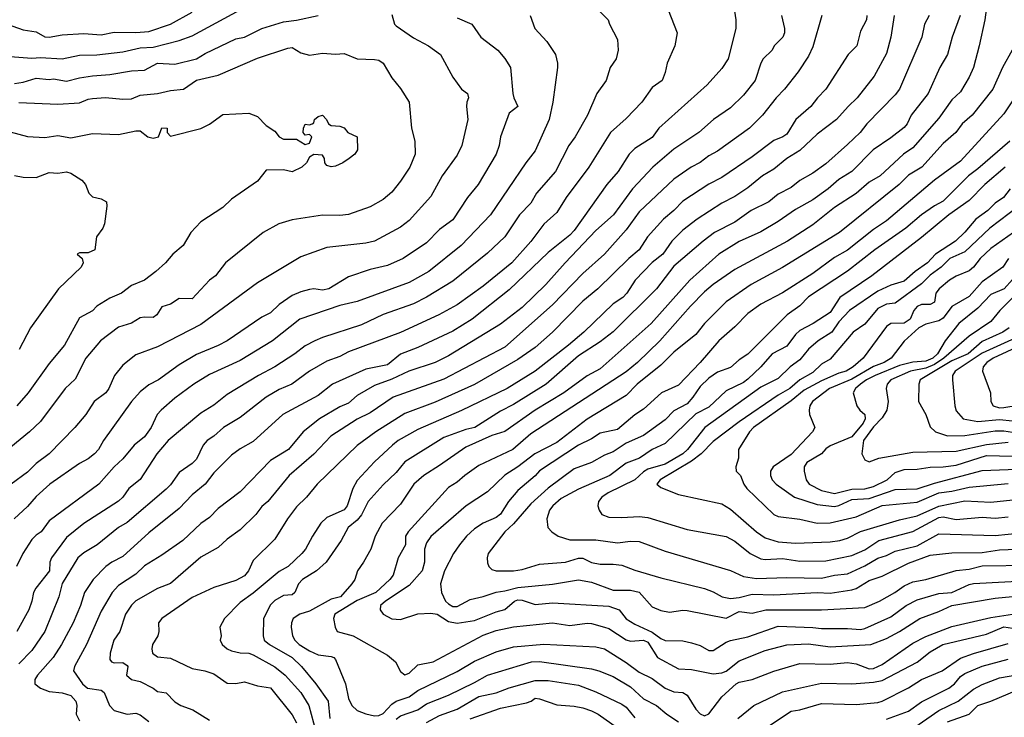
# Model space of a CAD drawing. Header units: metres. Extents: x -46681 to -43747, y -240911 to -237677.
# Tile 896 of 1056: x -44163 to -44050, y -238884 to -238804. Entities that reach past the tile are written whole.
import ezdxf

# ---------------------------------------------------------------- set-up
doc = ezdxf.new("R2010")
doc.units = ezdxf.units.M
doc.layers.add('CONTOUR_INDEX', color=1, linetype='Continuous')
doc.layers.add('CONTOUR_INTER', color=3, linetype='Continuous')

msp = doc.modelspace()

# ---------------------------------------------------------------- linework, layer by layer
at = {"layer": 'CONTOUR_INDEX'}
for points, elevation in [([(-44171.1, -238802.8), (-44169.52, -238805.02), (-44169.01, -238806.02), (-44168.6, -238806.48), (-44168.1, -238806.75), (-44164.6, -238807.76), (-44162.1, -238807.96), (-44161.1, -238807.87), (-44158.6, -238808.03), (-44156.6, -238807.62), (-44154.6, -238807.55), (-44151.6, -238807.23), (-44149.6, -238806.76), (-44148.1, -238806.67), (-44145.1, -238805.93), (-44143.6, -238805.39), (-44138.1, -238802.37)], 120), ([(-44113.1, -238803.31), (-44111.4, -238804.02), (-44110.37, -238805.52), (-44108.39, -238807.02), (-44107.6, -238807.99), (-44106.94, -238809.02), (-44106.68, -238812.02), (-44106.57, -238812.52), (-44106.08, -238813.52), (-44107.1, -238814.29), (-44108.09, -238817.02), (-44108.25, -238818.02), (-44108.6, -238819.02), (-44110.66, -238822.52), (-44111.89, -238824.02), (-44113.6, -238826.59), (-44115.1, -238827.68), (-44116.6, -238829.22), (-44119.3, -238831.02), (-44121.1, -238831.83), (-44123.1, -238832.3), (-44125.6, -238833.16), (-44127.85, -238834.52), (-44128.6, -238834.67), (-44129.6, -238834.54), (-44130.1, -238834.6), (-44131.1, -238834.86), (-44132.1, -238835.29), (-44133.6, -238836.33), (-44134.6, -238837.3), (-44135.6, -238837.81), (-44139.6, -238840.52), (-44140.6, -238841.06), (-44143.1, -238842.09), (-44145.1, -238843.28), (-44147.5, -238845.02), (-44148.6, -238845.57), (-44149.6, -238846.39), (-44150.62, -238847.52), (-44153.84, -238852.02), (-44154.41, -238853.02), (-44154.88, -238853.52), (-44155.6, -238854.11), (-44156.6, -238854.64), (-44160.01, -238857.02), (-44161.6, -238858.44), (-44162.6, -238859.62), (-44164.11, -238861.02)], 120), ([(-44075.73, -238803.02), (-44075.35, -238804.52), (-44075.36, -238805.02), (-44075.57, -238805.52), (-44076.55, -238806.52), (-44076.78, -238807.02), (-44077.83, -238808.02), (-44078.11, -238808.52), (-44078.75, -238810.52), (-44080.1, -238812.23), (-44081.6, -238813.67), (-44083.56, -238815.02), (-44085.25, -238816.52), (-44088.1, -238818.44), (-44090.53, -238820.52), (-44092.88, -238823.02), (-44095.07, -238826.02), (-44097.1, -238827.81), (-44100.65, -238831.52), (-44102.85, -238834.02), (-44105.6, -238836.68), (-44108.1, -238838.61), (-44114.1, -238842.26), (-44115.6, -238843.03), (-44118.67, -238844.02), (-44120.6, -238844.95), (-44122.6, -238845.65), (-44124.6, -238846.8), (-44125.6, -238847.7), (-44126.6, -238848.13), (-44128.96, -238849.52), (-44130.82, -238851.02), (-44132.53, -238853.02), (-44134.6, -238854.29), (-44138.1, -238857.93), (-44140.6, -238859.83), (-44141.6, -238860.87), (-44142.6, -238861.57), (-44144.68, -238863.52), (-44147.1, -238865.23), (-44149.1, -238866.45), (-44150.1, -238867.39), (-44152.1, -238868.7), (-44152.83, -238869.52), (-44154.1, -238871.65), (-44155.77, -238875.52), (-44157.18, -238878.02), (-44157.27, -238878.52), (-44156.25, -238880.02), (-44155.69, -238880.52), (-44154.1, -238880.77), (-44153.77, -238881.02), (-44153.14, -238882.52), (-44152.6, -238883.09), (-44151.1, -238883.54), (-44150.1, -238883.41), (-44149.6, -238883.59), (-44148.6, -238884.37)], 115), ([(-44055.13, -238803.02), (-44056.05, -238805.52), (-44056.57, -238807.52), (-44057.48, -238809.02), (-44058.82, -238812.02), (-44060.77, -238814.52), (-44061.25, -238815.52), (-44061.6, -238815.93), (-44063.1, -238817.12), (-44065.15, -238818.52), (-44067.63, -238821.02), (-44069.1, -238821.92), (-44070.35, -238823.02), (-44072.1, -238824.26), (-44074.1, -238825.38), (-44076.1, -238826.77), (-44078.1, -238827.95), (-44080.6, -238829.09), (-44082.94, -238830.52), (-44086.26, -238833.52), (-44090.72, -238838.52), (-44096.6, -238843.75), (-44098.1, -238844.57), (-44100.8, -238846.52), (-44104.1, -238848.51), (-44107.6, -238850.96), (-44109.1, -238851.41), (-44112.1, -238852.77), (-44115.1, -238854.9), (-44116.91, -238856.02), (-44118.06, -238857.02), (-44119.6, -238859.35), (-44121.71, -238861.52), (-44122.53, -238863.02), (-44123.04, -238864.52), (-44123.87, -238866.02), (-44124.58, -238867.02), (-44124.88, -238868.02), (-44125.21, -238868.52), (-44126.51, -238870.02), (-44127.6, -238870.3), (-44130.1, -238871.65), (-44131.21, -238872.02), (-44131.97, -238872.52), (-44132.18, -238873.02), (-44132.22, -238873.52), (-44132.05, -238874.52), (-44131.79, -238875.02), (-44131.27, -238875.52), (-44130.1, -238876.23), (-44129.1, -238876.68), (-44127.6, -238876.87), (-44127.29, -238877.02), (-44127.1, -238877.22), (-44125.96, -238880.02), (-44125.6, -238881.71), (-44125.2, -238882.52), (-44124.6, -238883.11), (-44123.6, -238883.51), (-44122.6, -238883.72), (-44122.1, -238883.7), (-44121.6, -238883.45), (-44120.6, -238882.37), (-44120.1, -238882.03), (-44118.6, -238881.52), (-44117.6, -238880.79), (-44113.1, -238878.63), (-44111.1, -238877.41), (-44108.6, -238876.36), (-44106.6, -238875.78), (-44103.1, -238875.48), (-44097.1, -238875.78), (-44096.1, -238876.02), (-44093.6, -238877.56), (-44092.1, -238878.71), (-44090.6, -238879.43), (-44089.1, -238880.54), (-44088.1, -238880.95), (-44087.1, -238881.03), (-44086.6, -238881.35), (-44085.6, -238882.95), (-44085.1, -238883.51), (-44084.6, -238883.74), (-44084.1, -238883.51), (-44082.6, -238881.53), (-44080.93, -238880.02), (-44080.6, -238879.84), (-44079.1, -238879.55), (-44076.6, -238878.58), (-44073.6, -238877.69), (-44070.1, -238877.76), (-44068.1, -238877.56), (-44067.1, -238877.74), (-44065.6, -238878.29), (-44065.1, -238878.28), (-44064.1, -238877.81), (-44060.6, -238875.34), (-44059.1, -238874.58), (-44056.1, -238873.42), (-44051.6, -238872.41), (-44048.6, -238871.95)], 110), ([(-44049.95, -238820.52), (-44052.3, -238822.52), (-44054.1, -238824.35), (-44056.42, -238826.02), (-44059.6, -238828.63), (-44065.29, -238833.02), (-44069, -238835.52), (-44070.1, -238837.27), (-44072.05, -238838.52), (-44073.6, -238839.32), (-44074.1, -238839.79), (-44075.1, -238841.12), (-44076.78, -238842.02), (-44078.08, -238843.52), (-44079.6, -238844.94), (-44080.1, -238845.32), (-44082.1, -238846.29), (-44084.1, -238848.16), (-44085.6, -238848.94), (-44089.1, -238852.36), (-44090.6, -238853.04), (-44092.07, -238854.02), (-44093.6, -238854.63), (-44095.49, -238856.02), (-44099.1, -238857.59), (-44101.1, -238858.67), (-44102.07, -238859.52), (-44102.46, -238860.02), (-44102.74, -238861.02), (-44102.63, -238862.02), (-44102.18, -238862.52), (-44101.45, -238863.02), (-44100.1, -238863.44), (-44097.1, -238863.44), (-44094.6, -238863.78), (-44093.1, -238863.58), (-44092.1, -238863.63), (-44089.1, -238864.75), (-44081.6, -238866.96), (-44080.1, -238867.68), (-44078.6, -238867.91), (-44075.1, -238867.79), (-44071.1, -238867.85), (-44069.6, -238867.51), (-44068.1, -238867.36), (-44066.1, -238866.45), (-44064.6, -238865.55), (-44063.6, -238865.26), (-44062.6, -238864.77), (-44060.1, -238864.14), (-44057.6, -238862.74), (-44051.1, -238862.96), (-44048.1, -238862.63)], 105), ([(-44049.1, -238833.47), (-44050.06, -238834.52), (-44051.6, -238835.17), (-44053.1, -238836.75), (-44055.3, -238838.52), (-44056.87, -238840.52), (-44057.75, -238842.02), (-44058.28, -238842.52), (-44059.1, -238842.85), (-44060.6, -238842.99), (-44062.1, -238843.35), (-44064.91, -238844.52), (-44065.93, -238845.02), (-44066.63, -238845.52), (-44067.18, -238846.02), (-44067.44, -238846.52), (-44067.02, -238848.02), (-44066.68, -238848.52), (-44066.12, -238849.02), (-44066.06, -238849.52), (-44066.31, -238850.02), (-44067.6, -238851.58), (-44070.1, -238852.62), (-44070.6, -238852.95), (-44071.1, -238853.52), (-44072.81, -238854.52), (-44073.09, -238855.02), (-44073.12, -238855.52), (-44072.86, -238856.52), (-44072.51, -238857.02), (-44071.1, -238857.76), (-44069.6, -238858.09), (-44067.6, -238857.59), (-44066.1, -238857.57), (-44065.1, -238857.3), (-44063.55, -238856.52), (-44062.6, -238855.69), (-44061.6, -238855.36), (-44060.1, -238855.32), (-44058.6, -238855.07), (-44057.1, -238855.05), (-44055.6, -238854.85), (-44052.1, -238853.74), (-44049.1, -238853.8)], 100), ([(-44056.6, -238884.4), (-44054.11, -238883.52), (-44053.1, -238882.52), (-44051.6, -238882.05), (-44048.6, -238880.77)], 115)]:
    msp.add_lwpolyline(points, dxfattribs=dict(at, elevation=elevation))
at = {"layer": 'CONTOUR_INTER'}
for points, elevation in [([(-44089.1, -238801.5), (-44087.73, -238805.02), (-44088.02, -238806.52), (-44088.9, -238808.52), (-44089.1, -238809.59), (-44089.48, -238810.52), (-44090.6, -238811.33), (-44091.8, -238813.02), (-44093.6, -238814.9), (-44095.42, -238816.52), (-44097.91, -238820.52), (-44100.54, -238824.02), (-44101.6, -238825.75), (-44103.1, -238827.08), (-44104.6, -238829.06), (-44106.78, -238831.52), (-44110.1, -238834.22), (-44113.1, -238836.36), (-44115.18, -238837.52), (-44119.6, -238839.56), (-44125.6, -238841.8), (-44126.6, -238842.32), (-44128.1, -238842.86), (-44130.1, -238844.02), (-44132.14, -238845.52), (-44133.6, -238846.13), (-44135.09, -238847.02), (-44138.1, -238849.36), (-44140, -238850.52), (-44141.1, -238851.5), (-44141.89, -238852.02), (-44142.33, -238852.52), (-44143.1, -238854.15), (-44143.6, -238854.66), (-44145.1, -238855.7), (-44146.1, -238857.12), (-44146.6, -238857.59), (-44151.1, -238861.43), (-44152.1, -238862.04), (-44154.57, -238864.02), (-44156.1, -238864.94), (-44156.79, -238865.52), (-44158.6, -238868.49), (-44158.98, -238870.02), (-44160.6, -238874.02), (-44162.1, -238876.18), (-44163.6, -238877.75)], 117), ([(-44052.02, -238801.52), (-44052.3, -238803.52), (-44052.95, -238806.52), (-44053.59, -238809.02), (-44054.1, -238810.13), (-44055.1, -238811.83), (-44056.1, -238812.75), (-44057.6, -238814.87), (-44060.6, -238818.27), (-44061.67, -238819.02), (-44064.34, -238821.52), (-44065.6, -238822.25), (-44067.1, -238823.55), (-44069.6, -238825.17), (-44072.1, -238827.15), (-44075.04, -238829.02), (-44081.1, -238832.31), (-44083.6, -238834.03), (-44084.6, -238834.88), (-44086.18, -238836.52), (-44089.72, -238840.52), (-44092.29, -238843.02), (-44093.6, -238844.09), (-44104.6, -238851.24), (-44106.68, -238853.02), (-44110.6, -238854.88), (-44112.21, -238856.02), (-44113.1, -238856.81), (-44114.1, -238857.43), (-44118.72, -238862.52), (-44119.03, -238863.02), (-44119.02, -238864.02), (-44119.88, -238865.52), (-44120.46, -238867.52), (-44120.83, -238868.02), (-44122.47, -238869.52), (-44124.6, -238870.42), (-44127.16, -238872.02), (-44127.32, -238872.52), (-44127.15, -238873.52), (-44126.92, -238874.02), (-44125.07, -238874.52), (-44121.1, -238876.74), (-44120.2, -238877.52), (-44119.6, -238878.63), (-44119.1, -238878.98), (-44118.6, -238878.8), (-44117.6, -238877.83), (-44115.84, -238877.52), (-44110.1, -238874.42), (-44108.6, -238873.91), (-44106.6, -238873.47), (-44102.1, -238873), (-44100.1, -238873.32), (-44098.1, -238873.04), (-44097.6, -238873.08), (-44096.1, -238873.5), (-44095.6, -238873.68), (-44093.6, -238874.97), (-44093.1, -238875.12), (-44091.6, -238875), (-44091.1, -238875.25), (-44090.01, -238877.02), (-44087.6, -238878.32), (-44086.1, -238878.4), (-44083.6, -238878.87), (-44082.6, -238878.77), (-44082.1, -238878.57), (-44080.6, -238877.38), (-44077.6, -238876.19), (-44075.1, -238875.55), (-44072.6, -238875.42), (-44070.1, -238875.79), (-44065.41, -238875.52), (-44063.6, -238874.8), (-44062.1, -238874.02), (-44059.77, -238872.52), (-44057.6, -238871.72), (-44056.1, -238871.01), (-44051.1, -238870.17), (-44049.1, -238869.97)], 109), ([(-44167.6, -238802.44), (-44166.1, -238803.6), (-44165.6, -238803.82), (-44163.1, -238804.7), (-44161.6, -238804.91), (-44160.6, -238805.49), (-44160.1, -238805.53), (-44158.6, -238805.27), (-44156.1, -238805.11), (-44154.1, -238805.25), (-44152.6, -238804.96), (-44150.1, -238805.01), (-44148.6, -238804.87), (-44146.1, -238804.05), (-44143.6, -238802.66)], 119), ([(-44097.18, -238802.02), (-44095.69, -238803.52), (-44095.55, -238804.02), (-44094.6, -238805.81), (-44094.53, -238807.02), (-44094.77, -238808.02), (-44095.46, -238809.02), (-44095.92, -238810.52), (-44096.99, -238812.02), (-44098.06, -238814.52), (-44099.48, -238817.02), (-44100.2, -238818.02), (-44101.77, -238821.02), (-44103.93, -238823.52), (-44104.6, -238824.65), (-44105.89, -238826.02), (-44107.6, -238828.54), (-44109.6, -238830.4), (-44113.6, -238833.64), (-44116.6, -238835.5), (-44118.1, -238836.25), (-44121.6, -238837.47), (-44124.1, -238838.69), (-44128.6, -238840.13), (-44129.5, -238840.52), (-44130.6, -238841.11), (-44131.77, -238842.02), (-44134.09, -238843.52), (-44135.99, -238844.52), (-44139.6, -238846.7), (-44141.1, -238847.93), (-44142.6, -238848.86), (-44146.38, -238852.02), (-44147.7, -238853.52), (-44149.6, -238856.51), (-44150.91, -238857.52), (-44151.6, -238858.52), (-44152.1, -238858.99), (-44156.1, -238861.57), (-44158.1, -238863.16), (-44159.81, -238865.52), (-44160.03, -238866.02), (-44160.06, -238867.02), (-44161.64, -238869.02), (-44161.9, -238869.52), (-44162.07, -238870.52), (-44162.43, -238871.52), (-44163.81, -238874.02)], 118), ([(-44081.22, -238802.02), (-44080.98, -238803.52), (-44080.98, -238804.52), (-44081.86, -238808.02), (-44082.6, -238809.16), (-44084.27, -238811.02), (-44089.84, -238816.02), (-44090.6, -238817.08), (-44092.6, -238818.35), (-44093.25, -238819.02), (-44094.55, -238821.02), (-44095.84, -238822.52), (-44099.6, -238827.81), (-44100.1, -238828.35), (-44102.6, -238830.34), (-44107.1, -238834.66), (-44111.36, -238838.02), (-44113.6, -238839.41), (-44117.6, -238841.29), (-44119.6, -238842.06), (-44121.1, -238843.28), (-44123.6, -238843.77), (-44127.43, -238845.52), (-44129.1, -238846.8), (-44133.16, -238849.02), (-44136.6, -238852.12), (-44138.1, -238852.95), (-44139.1, -238853.7), (-44141.1, -238855.73), (-44142.1, -238857.04), (-44143.6, -238858.25), (-44145.1, -238859.85), (-44148.6, -238862.62), (-44151.6, -238865.37), (-44152.88, -238866.02), (-44153.55, -238866.52), (-44155.01, -238868.02), (-44156.03, -238869.52), (-44156.48, -238871.02), (-44157.33, -238873.02), (-44158.65, -238875.52), (-44159.62, -238877.02), (-44161.42, -238879.02), (-44161.74, -238879.52), (-44161.76, -238880.02), (-44161.1, -238880.52), (-44160.1, -238880.93), (-44158.6, -238881.08), (-44157.6, -238881.38), (-44157.02, -238882.02), (-44156.92, -238882.52), (-44156.96, -238883.52), (-44156.6, -238884.28)], 116), ([(-44120.6, -238802.94), (-44120.31, -238804.02), (-44120.1, -238804.24), (-44118.1, -238805.62), (-44116.4, -238806.52), (-44115, -238807.52), (-44113.6, -238810.15), (-44112.59, -238811.52), (-44111.91, -238812.02), (-44111.76, -238812.52), (-44111.97, -238813.02), (-44112, -238813.52), (-44111.84, -238815.02), (-44112.54, -238818.02), (-44113.1, -238819.12), (-44114.81, -238821.52), (-44116.1, -238823.88), (-44118.6, -238826.67), (-44119.6, -238827.44), (-44122.6, -238829.03), (-44123.6, -238829.26), (-44128.1, -238829.76), (-44131.1, -238830.84), (-44136.1, -238833.84), (-44142.6, -238838.62), (-44147.6, -238841.21), (-44150.1, -238842.13), (-44151.6, -238843.32), (-44152.57, -238844.52), (-44153.2, -238846.02), (-44153.55, -238846.52), (-44154.92, -238847.52), (-44155.85, -238849.02), (-44157.15, -238850.52), (-44160.09, -238853.52), (-44161.6, -238854.66), (-44162.6, -238855.66), (-44164.47, -238857.02)], 121), ([(-44164.1, -238810.87), (-44163.1, -238810.72), (-44161.6, -238810.24), (-44160.1, -238810.42), (-44159.6, -238810.34), (-44158.1, -238810.59), (-44156.6, -238810.2), (-44155.1, -238809.98), (-44153.1, -238809.83), (-44150.6, -238809.42), (-44149.1, -238809.35), (-44147.6, -238808.52), (-44145.6, -238808.63), (-44143.1, -238808.04), (-44142.1, -238807.41), (-44138.6, -238805.71), (-44137.6, -238805.52), (-44135.6, -238804.53), (-44133.1, -238803.77), (-44131.6, -238803.57), (-44129.1, -238803.02)], 121), ([(-44104.68, -238803.02), (-44104.13, -238804.52), (-44102.77, -238806.02), (-44101.77, -238807.52), (-44101.53, -238808.52), (-44101.54, -238809.02), (-44102.07, -238813.02), (-44102.49, -238815.02), (-44104.1, -238818.62), (-44105.18, -238820.02), (-44109.23, -238826.02), (-44112.62, -238829.52), (-44116.33, -238832.52), (-44118.6, -238833.8), (-44124.6, -238835.97), (-44126.6, -238836.44), (-44131.22, -238838.02), (-44134.36, -238840.52), (-44138.1, -238842.79), (-44141.6, -238844.41), (-44143.41, -238845.52), (-44145.6, -238847.13), (-44147.2, -238848.52), (-44147.66, -238849.02), (-44148.34, -238850.52), (-44149.1, -238851.58), (-44150.28, -238852.52), (-44151.6, -238854.1), (-44152.6, -238855.03), (-44154.35, -238857.02), (-44160.1, -238861.27), (-44161.02, -238862.52), (-44161.6, -238862.89), (-44162.1, -238863.41), (-44163.11, -238865.02), (-44163.85, -238866.52)], 119), ([(-44071.06, -238803.02), (-44072.1, -238806.66), (-44072.6, -238807.73), (-44073.78, -238809.52), (-44075.35, -238811.52), (-44076.31, -238812.52), (-44077.91, -238814.52), (-44079.4, -238816.02), (-44083.1, -238818.65), (-44084.1, -238819.19), (-44085.1, -238819.99), (-44086.14, -238820.52), (-44088.1, -238821.9), (-44092.1, -238825.66), (-44093.6, -238827.73), (-44096.1, -238830.52), (-44098.6, -238832.75), (-44102.1, -238836.38), (-44107.6, -238841.26), (-44114.6, -238844.93), (-44120.46, -238847.02), (-44123.1, -238848.8), (-44124.6, -238849.53), (-44127.63, -238851.52), (-44129.6, -238853.57), (-44132.45, -238856.02), (-44134.89, -238859.02), (-44135.6, -238859.61), (-44136.27, -238860.52), (-44138.1, -238862.31), (-44139.6, -238863.37), (-44140.6, -238864.33), (-44142.6, -238865.43), (-44146.1, -238868.49), (-44147.6, -238869.04), (-44150.1, -238870.49), (-44150.6, -238870.97), (-44151.3, -238872.02), (-44151.93, -238874.02), (-44152.63, -238875.02), (-44153.06, -238876.52), (-44153.1, -238877.24), (-44152.9, -238877.52), (-44152.6, -238877.63), (-44151.6, -238877.56), (-44151.1, -238877.91), (-44151.01, -238878.02), (-44151.18, -238879.02), (-44150.62, -238879.52), (-44149.6, -238879.76), (-44148.1, -238880.52), (-44147.6, -238880.9), (-44146.6, -238881.07), (-44145.6, -238882.12), (-44144.91, -238882.52), (-44143.54, -238883.02), (-44141.6, -238884.24)], 114), ([(-44065.89, -238803.02), (-44065.93, -238803.52), (-44066.6, -238804.84), (-44067.05, -238806.52), (-44068.03, -238807.52), (-44070.6, -238811.52), (-44071.57, -238812.52), (-44072.32, -238813.52), (-44074.05, -238815.02), (-44075.1, -238816.69), (-44075.56, -238817.02), (-44076.6, -238817.44), (-44079.1, -238819.33), (-44082.6, -238821.71), (-44084.1, -238822.47), (-44087.1, -238824.43), (-44088.11, -238825.52), (-44089.31, -238826.52), (-44091.15, -238828.52), (-44092.11, -238830.02), (-44093.32, -238831.02), (-44096.87, -238834.52), (-44098.6, -238835.93), (-44102.11, -238839.52), (-44104.1, -238841.27), (-44106.1, -238842.67), (-44111.1, -238845.55), (-44115.6, -238847.57), (-44119.1, -238848.88), (-44122.45, -238851.02), (-44124.6, -238852.58), (-44129.22, -238857.02), (-44130.44, -238858.52), (-44131.6, -238859.66), (-44132.63, -238861.02), (-44134.1, -238863.36), (-44136.6, -238865.81), (-44137.14, -238867.02), (-44137.6, -238867.59), (-44138.6, -238868.14), (-44141.1, -238868.95), (-44143.6, -238870.08), (-44147.1, -238872.52), (-44147.51, -238873.02), (-44147.45, -238874.02), (-44147.56, -238874.52), (-44148.17, -238875.52), (-44148.27, -238876.02), (-44148.17, -238876.52), (-44147.6, -238876.92), (-44146.1, -238877.06), (-44143.6, -238878.26), (-44142.15, -238878.52), (-44141.1, -238878.9), (-44139.6, -238879.95), (-44138.6, -238879.98), (-44137.6, -238879.79), (-44136.1, -238880.27), (-44134.6, -238880.48), (-44132.1, -238883.6), (-44131.6, -238884.52)], 113), ([(-44062.74, -238803.02), (-44063.1, -238805.52), (-44063.6, -238807.4), (-44065.04, -238810.02), (-44066.98, -238812.52), (-44068.05, -238813.52), (-44069.36, -238815.02), (-44071.6, -238816.7), (-44073.6, -238818.6), (-44075.11, -238819.52), (-44076.6, -238820.74), (-44077.92, -238821.52), (-44079.6, -238822.9), (-44081.1, -238823.88), (-44082.6, -238824.65), (-44085.44, -238826.52), (-44087.1, -238827.78), (-44088.35, -238829.02), (-44089.4, -238830.52), (-44090.6, -238831.49), (-44092.59, -238833.52), (-44093.53, -238835.02), (-44094.01, -238835.52), (-44095.1, -238836.26), (-44098.5, -238839.52), (-44100.26, -238841.02), (-44104.1, -238844.02), (-44107.32, -238846.02), (-44112.6, -238848.54), (-44117.6, -238850.73), (-44119.88, -238852.02), (-44120.53, -238852.52), (-44122.6, -238854.47), (-44124.6, -238856.61), (-44125.1, -238857.55), (-44125.74, -238859.52), (-44126.1, -238859.97), (-44128.1, -238860.88), (-44128.8, -238861.52), (-44129.76, -238863.02), (-44130.54, -238864.52), (-44130.96, -238865.02), (-44132.56, -238866.52), (-44133.6, -238867.08), (-44136.6, -238869.6), (-44138.1, -238870.67), (-44139.89, -238872.52), (-44140.41, -238873.52), (-44140.28, -238874.52), (-44140.37, -238875.02), (-44140.17, -238875.52), (-44139.6, -238876), (-44139.1, -238876.22), (-44138.1, -238876.48), (-44137.1, -238876.52), (-44136.6, -238876.71), (-44134.1, -238878.09), (-44132.89, -238879.02), (-44131.11, -238881.02), (-44130.16, -238882.52), (-44129.35, -238885.52)], 112), ([(-44058.71, -238803.02), (-44059.24, -238804.02), (-44059.56, -238805.52), (-44062.13, -238811.52), (-44062.6, -238812.17), (-44065.89, -238815.52), (-44066.64, -238816.52), (-44068.1, -238817.91), (-44070.6, -238820.12), (-44072.1, -238821.21), (-44073.6, -238822.06), (-44074.6, -238822.85), (-44076.1, -238823.62), (-44077.19, -238824.52), (-44079.19, -238825.52), (-44081.1, -238826.86), (-44083.45, -238828.02), (-44084.73, -238829.02), (-44088.1, -238831.92), (-44090.11, -238834.52), (-44095.1, -238839.48), (-44096.6, -238840.62), (-44099.1, -238842.23), (-44102.83, -238845.52), (-44106.6, -238847.87), (-44108.1, -238848.61), (-44111.04, -238850.52), (-44112.1, -238850.74), (-44114.6, -238851.67), (-44119.1, -238854.44), (-44120.1, -238855.7), (-44121.6, -238857.09), (-44123.33, -238859.02), (-44124.1, -238860.55), (-44124.6, -238861.19), (-44125.64, -238862.02), (-44126.45, -238863.52), (-44128.18, -238866.02), (-44129.29, -238867.02), (-44130.92, -238868.02), (-44131.38, -238868.52), (-44131.8, -238869.52), (-44132.1, -238869.79), (-44133.1, -238869.87), (-44134.1, -238870.44), (-44134.6, -238870.92), (-44135.4, -238872.52), (-44135.43, -238874.52), (-44135.33, -238875.02), (-44134.71, -238875.52), (-44132.08, -238877.02), (-44131.02, -238878.02), (-44129.35, -238880.02), (-44127.93, -238882.02), (-44127.74, -238884.02)], 111), ([(-44163.6, -238813.07), (-44159.1, -238813.25), (-44156.6, -238813.08), (-44155.6, -238812.66), (-44155.1, -238812.59), (-44153.6, -238812.48), (-44151.6, -238812.68), (-44150.6, -238812.63), (-44149.6, -238812.2), (-44147.6, -238812.02), (-44146.1, -238811.66), (-44144.6, -238811.53), (-44143.1, -238810.5), (-44140.6, -238809.92), (-44136.1, -238807.94), (-44132.6, -238806.79), (-44132.1, -238806.74), (-44131.1, -238807.33), (-44130.1, -238807.6), (-44128.6, -238807.39), (-44127.1, -238807.5), (-44126.1, -238807.41), (-44124.6, -238808.04), (-44122.6, -238808.1), (-44122.1, -238808.18), (-44121.59, -238808.52), (-44120.6, -238810.22), (-44119.6, -238811.43), (-44118.61, -238813.02), (-44118.35, -238816.02), (-44117.96, -238817.52), (-44117.94, -238819.02), (-44118.55, -238820.52), (-44119.6, -238822.11), (-44120.6, -238823.38), (-44121.6, -238824.24), (-44123.1, -238825.08), (-44125.6, -238825.95), (-44126.6, -238826.08), (-44128.6, -238826.04), (-44132.1, -238826.57), (-44133.61, -238827.02), (-44135.42, -238828.02), (-44139.78, -238831.52), (-44140.93, -238833.02), (-44141.62, -238833.52), (-44143.6, -238835.67), (-44145.1, -238835.64), (-44146.1, -238836.28), (-44147.1, -238836.59), (-44147.67, -238837.52), (-44148.1, -238837.84), (-44149.1, -238837.78), (-44149.6, -238837.88), (-44150.6, -238838.48), (-44152.1, -238838.96), (-44154.18, -238840.52), (-44155.87, -238842.52), (-44157.1, -238844.92), (-44158.25, -238846.02), (-44161.1, -238849.82), (-44162.35, -238851.02), (-44165.6, -238853.67)], 122), ([(-44049.15, -238807.02), (-44050.24, -238809.02), (-44051.35, -238811.52), (-44053.75, -238814.52), (-44054.89, -238815.52), (-44055.63, -238816.52), (-44057.1, -238817.79), (-44059.56, -238820.52), (-44061.1, -238821.45), (-44062.14, -238822.52), (-44069.04, -238828.02), (-44075.6, -238832.08), (-44079.19, -238834.02), (-44082.1, -238836.03), (-44084.57, -238838.52), (-44085.6, -238839.79), (-44088.1, -238841.84), (-44089.6, -238843.34), (-44092.33, -238845.52), (-44093.6, -238846.8), (-44098.1, -238849.54), (-44101.6, -238852.25), (-44104.15, -238853.52), (-44106.1, -238855.03), (-44107.6, -238856.01), (-44109.6, -238857.93), (-44112.03, -238859.52), (-44116.1, -238863.06), (-44116.6, -238863.79), (-44116.83, -238864.52), (-44116.84, -238866.02), (-44117.12, -238867.02), (-44118.6, -238868.7), (-44121.34, -238870.52), (-44121.91, -238871.02), (-44121.96, -238871.52), (-44121.59, -238872.02), (-44120.6, -238872.56), (-44119.6, -238872.63), (-44117.6, -238871.98), (-44116.1, -238871.88), (-44115.38, -238872.02), (-44114.1, -238872.87), (-44113.1, -238873.06), (-44111.1, -238872.73), (-44108.6, -238871.74), (-44107.6, -238871.46), (-44106.46, -238870.52), (-44106.1, -238870.37), (-44105.6, -238870.38), (-44104.1, -238870.91), (-44102.1, -238870.7), (-44095.6, -238871.09), (-44094.4, -238871.52), (-44093.6, -238872.53), (-44092.6, -238873.15), (-44090.6, -238874.1), (-44089.6, -238874.83), (-44089.1, -238875.03), (-44087.1, -238875.1), (-44086.1, -238875.3), (-44085.1, -238875.63), (-44084.1, -238876.19), (-44083.6, -238876.2), (-44082.1, -238875.22), (-44081.6, -238875.03), (-44079.6, -238874.61), (-44076.1, -238873.41), (-44072.1, -238873.53), (-44071.1, -238873.66), (-44068.1, -238873.65), (-44066.6, -238873.77), (-44066.1, -238873.67), (-44063.1, -238872.31), (-44061.35, -238871.02), (-44060.1, -238870.36), (-44057.6, -238869.61), (-44056.09, -238869.52), (-44054.1, -238868.59), (-44053.6, -238868.47), (-44047.1, -238868.12)], 108), ([(-44048.86, -238812.52), (-44050.1, -238814.37), (-44055.1, -238819.81), (-44058.07, -238822.02), (-44063.6, -238826.71), (-44065.1, -238827.7), (-44068.1, -238830.07), (-44069.6, -238830.93), (-44072.1, -238832.78), (-44075.6, -238834.99), (-44078.1, -238836.3), (-44079.6, -238837.36), (-44081.1, -238838.9), (-44082.93, -238840.52), (-44085.1, -238843.02), (-44087.6, -238845.62), (-44089.53, -238846.52), (-44091.6, -238848.41), (-44092.6, -238849.04), (-44094.6, -238850.75), (-44096.6, -238851.15), (-44097.6, -238851.8), (-44099.1, -238852.54), (-44103.6, -238855.51), (-44104.1, -238856.08), (-44106.1, -238857.76), (-44107.17, -238859.02), (-44108.1, -238860.49), (-44108.6, -238860.87), (-44110.1, -238861.54), (-44111.1, -238862.19), (-44112.01, -238863.02), (-44112.83, -238864.02), (-44113.5, -238865.02), (-44114.56, -238867.02), (-44115.02, -238868.52), (-44114.89, -238869.52), (-44114.41, -238870.52), (-44114.1, -238870.81), (-44113.6, -238871.13), (-44113.1, -238871.12), (-44111.6, -238870.32), (-44110.1, -238869.99), (-44108.6, -238869.46), (-44107.6, -238869.33), (-44106.1, -238868.92), (-44102.1, -238868.54), (-44099.1, -238868.07), (-44097.6, -238868.34), (-44095.1, -238869.25), (-44093.1, -238869.26), (-44092.1, -238869.47), (-44090.6, -238871.15), (-44089.6, -238871.59), (-44088.6, -238871.78), (-44087.1, -238871.54), (-44086.6, -238871.57), (-44082.1, -238872.46), (-44080.6, -238871.7), (-44079.1, -238871.88), (-44077.53, -238871.52), (-44071.1, -238871.52), (-44066.1, -238871.23), (-44064.44, -238870.52), (-44062.66, -238869.52), (-44061.6, -238868.75), (-44060.6, -238868.3), (-44059.1, -238868.01), (-44055.6, -238866.96), (-44054.1, -238866.84), (-44052.6, -238866.45), (-44047.1, -238866.38)], 107), ([(-44164.6, -238816.45), (-44162.6, -238816.96), (-44160.6, -238817.09), (-44159.1, -238816.86), (-44157.6, -238817.15), (-44155.1, -238816.63), (-44152.1, -238816.73), (-44150.1, -238816.32), (-44149.6, -238816.34), (-44148.73, -238817.02), (-44148.1, -238817.18), (-44147.51, -238817.02), (-44147.1, -238815.99), (-44146.48, -238816.02), (-44146.48, -238816.52), (-44146.1, -238816.93), (-44142.6, -238816.07), (-44141.6, -238815.57), (-44140.1, -238814.44), (-44137.1, -238814.28), (-44136.1, -238814.66), (-44135.1, -238815.7), (-44134.1, -238816.37), (-44133.6, -238817.03), (-44133.1, -238817.3), (-44131.6, -238817.29), (-44130.6, -238817.91), (-44130.1, -238817.75), (-44129.84, -238817.02), (-44130.1, -238816.73), (-44130.6, -238816.83), (-44130.83, -238816.52), (-44130.8, -238816.02), (-44130.6, -238815.55), (-44130.1, -238815.62), (-44129.78, -238815.52), (-44129.6, -238815.42), (-44129.51, -238815.02), (-44129.1, -238814.66), (-44128.6, -238814.52), (-44128.12, -238815.02), (-44127.9, -238815.52), (-44127.6, -238815.72), (-44126.6, -238815.78), (-44126.1, -238815.97), (-44125.66, -238816.52), (-44124.62, -238817.02), (-44124.57, -238818.52), (-44124.88, -238819.02), (-44125.54, -238819.52), (-44126.24, -238820.02), (-44127.1, -238820.38), (-44127.6, -238820.49), (-44128.1, -238820.31), (-44128.32, -238820.02), (-44128.38, -238819.52), (-44128.6, -238819.14), (-44129.6, -238819.06), (-44130.1, -238819.37), (-44130.46, -238820.02), (-44130.97, -238820.52), (-44132.1, -238821.06), (-44133.1, -238820.81), (-44135.1, -238820.87), (-44136.1, -238822.11), (-44139.1, -238824.21), (-44140.1, -238825.17), (-44142.6, -238826.81), (-44143.77, -238828.02), (-44144.66, -238829.52), (-44145.85, -238830.52), (-44146.67, -238831.52), (-44147.79, -238832.52), (-44149.11, -238833.52), (-44150.6, -238834.15), (-44151.76, -238835.02), (-44153.1, -238835.6), (-44154.58, -238836.52), (-44155.1, -238837.06), (-44156.6, -238837.86), (-44158.34, -238841.02), (-44160.1, -238843.14), (-44162.51, -238846.52), (-44163.8, -238848.02)], 123), ([(-44049.39, -238817.52), (-44053.1, -238820.72), (-44054.18, -238821.52), (-44057.1, -238824.44), (-44058.1, -238824.97), (-44059.57, -238826.02), (-44061.38, -238827.52), (-44064.96, -238830.02), (-44068.1, -238832.48), (-44072.6, -238835.45), (-44073.6, -238836.49), (-44075.05, -238837.52), (-44079.6, -238842.04), (-44080.6, -238842.69), (-44081.6, -238843.6), (-44083.1, -238844.11), (-44084.1, -238844.81), (-44085.1, -238845.78), (-44085.93, -238847.02), (-44086.6, -238847.77), (-44088.1, -238848.6), (-44089.1, -238849.61), (-44091.6, -238851.42), (-44093.6, -238852.31), (-44095.1, -238853.3), (-44096.1, -238853.7), (-44097.6, -238854.52), (-44099.6, -238855.25), (-44102.6, -238857.5), (-44104.6, -238859.3), (-44106.6, -238861.6), (-44107.59, -238862.52), (-44109.5, -238865.02), (-44109.63, -238865.52), (-44109.6, -238866.09), (-44109.44, -238866.52), (-44109.1, -238866.85), (-44108.6, -238867.01), (-44106.6, -238867.02), (-44105.6, -238866.86), (-44103.6, -238866.23), (-44100.6, -238866.01), (-44099.1, -238865.57), (-44098.6, -238865.56), (-44097.6, -238866.04), (-44096.6, -238866.26), (-44095.1, -238866.23), (-44094.1, -238866.35), (-44092.6, -238866.94), (-44089.6, -238867.81), (-44084.6, -238869.06), (-44083.6, -238869.43), (-44082.54, -238870.02), (-44081.6, -238870.19), (-44080.6, -238870.1), (-44079.1, -238869.7), (-44076.6, -238869.8), (-44071.6, -238869.52), (-44070.1, -238869.6), (-44067.6, -238869.2), (-44067.1, -238869.06), (-44065.6, -238868.14), (-44064.1, -238867.63), (-44061.1, -238866.15), (-44058.6, -238865.22), (-44056.1, -238864.94), (-44052.6, -238864.89), (-44050.6, -238864.58), (-44047.6, -238864.5)], 106), ([(-44164.1, -238821.48), (-44163.1, -238821.65), (-44161.6, -238821.69), (-44160.1, -238821.13), (-44159.1, -238821.2), (-44158.1, -238821.04), (-44157.6, -238821.2), (-44156.32, -238822.02), (-44155.9, -238822.52), (-44155.51, -238823.52), (-44155.1, -238823.92), (-44154.1, -238824.16), (-44153.5, -238824.52), (-44153.43, -238825.02), (-44153.7, -238827.02), (-44153.92, -238827.52), (-44154.65, -238828.52), (-44154.81, -238830.02), (-44155.6, -238830.37), (-44156.6, -238830.37), (-44156.88, -238830.52), (-44156.29, -238831.02), (-44156.18, -238831.52), (-44156.39, -238832.02), (-44159.02, -238834.52), (-44162.23, -238839.02), (-44163.55, -238841.52)], 124), ([(-44049.35, -238823.02), (-44050.12, -238824.02), (-44051.1, -238824.67), (-44051.94, -238825.52), (-44053.32, -238826.52), (-44054.6, -238827.99), (-44055.68, -238829.02), (-44057.97, -238830.52), (-44058.88, -238831.52), (-44060.32, -238832.52), (-44061.6, -238833.66), (-44063.1, -238834.11), (-44064.6, -238834.79), (-44067.88, -238837.02), (-44069.1, -238838.34), (-44069.93, -238839.52), (-44071.48, -238840.52), (-44072.6, -238841.48), (-44073.6, -238842.69), (-44074.73, -238843.52), (-44076.1, -238844.85), (-44078.1, -238845.85), (-44084.55, -238850.52), (-44086.54, -238853.02), (-44087.1, -238853.52), (-44089.1, -238854.74), (-44091.1, -238855.32), (-44091.6, -238855.62), (-44092.6, -238856.54), (-44095.7, -238858.02), (-44096.43, -238858.52), (-44096.79, -238859.02), (-44096.86, -238859.52), (-44096.73, -238860.02), (-44096.41, -238860.52), (-44095.6, -238860.84), (-44094.1, -238860.89), (-44092.1, -238860.76), (-44091.1, -238860.88), (-44086.6, -238862.26), (-44082.1, -238863.07), (-44081.1, -238863.61), (-44079.34, -238865.02), (-44078.1, -238865.62), (-44077.6, -238865.7), (-44075.6, -238865.59), (-44073.6, -238865.91), (-44070.6, -238865.87), (-44067.6, -238865.24), (-44066.1, -238864.6), (-44064.5, -238863.52), (-44060.6, -238862.5), (-44057.6, -238860.86), (-44057.1, -238860.8), (-44055.6, -238861.1), (-44052.6, -238860.82), (-44051.1, -238860.94), (-44049.6, -238860.81)], 104), ([(-44048.36, -238825.02), (-44051.7, -238827.52), (-44054.6, -238830.28), (-44056.33, -238831.02), (-44057.32, -238832.02), (-44058.6, -238832.96), (-44059.6, -238833.96), (-44062.6, -238836.18), (-44063.6, -238836.29), (-44064.6, -238836.81), (-44066.1, -238838.59), (-44067.44, -238839.52), (-44070.1, -238842.65), (-44071.1, -238843.22), (-44072.1, -238844.17), (-44073.6, -238845), (-44074.75, -238846.02), (-44076.1, -238846.76), (-44080.6, -238849.86), (-44083.6, -238852.13), (-44084.98, -238853.52), (-44086.1, -238854.39), (-44089.69, -238856.52), (-44090.07, -238857.02), (-44089.6, -238857.43), (-44087.6, -238858.23), (-44082.6, -238859.29), (-44081.6, -238859.9), (-44078.58, -238862.52), (-44077.6, -238863.22), (-44076.1, -238863.66), (-44074.1, -238863.83), (-44070.1, -238863.67), (-44068.99, -238863.52), (-44068.1, -238863.24), (-44066.6, -238862.5), (-44062.1, -238861.13), (-44060.1, -238860.69), (-44057.6, -238859.56), (-44054.6, -238858.97), (-44051.6, -238859.1), (-44047.6, -238858.7)], 103), ([(-44048.97, -238828.02), (-44051.6, -238829.88), (-44052.81, -238831.02), (-44053.6, -238832.05), (-44054.1, -238832.45), (-44055.6, -238833.05), (-44056.34, -238833.52), (-44057.55, -238834.52), (-44057.92, -238835.02), (-44058.1, -238836.07), (-44058.6, -238836.32), (-44059.6, -238836.32), (-44060.1, -238836.56), (-44060.48, -238837.02), (-44060.9, -238838.02), (-44061.6, -238838.49), (-44063.1, -238838.51), (-44063.6, -238838.87), (-44066.31, -238842.52), (-44067.46, -238843.52), (-44068.25, -238844.02), (-44069.1, -238844.26), (-44071.1, -238845.12), (-44073.1, -238846.21), (-44074.6, -238847.45), (-44078.95, -238850.52), (-44079.4, -238851.02), (-44080.68, -238853.02), (-44080.68, -238854.02), (-44080.97, -238855.02), (-44080.94, -238855.52), (-44080.45, -238856.02), (-44080.07, -238857.02), (-44079.72, -238857.52), (-44076.6, -238860.54), (-44076.1, -238860.76), (-44073.6, -238861.08), (-44071.6, -238861.53), (-44070.1, -238861.5), (-44067.1, -238860.78), (-44064.1, -238859.48), (-44060.1, -238859.11), (-44057.6, -238858.04), (-44056.1, -238857.83), (-44054.1, -238857.36), (-44049.6, -238856.96)], 102), ([(-44049.55, -238831.02), (-44050.21, -238832.02), (-44052.6, -238833.73), (-44054.1, -238835.42), (-44056.1, -238836.55), (-44057.1, -238837.92), (-44057.6, -238838.22), (-44059.1, -238838.58), (-44059.89, -238839.02), (-44061.6, -238840.57), (-44063.07, -238842.52), (-44063.88, -238843.02), (-44065.1, -238843.48), (-44067.6, -238844.94), (-44070.2, -238846.02), (-44072.16, -238847.52), (-44072.44, -238848.02), (-44072.53, -238848.52), (-44072.47, -238849.02), (-44071.86, -238850.52), (-44072.16, -238851.02), (-44074.6, -238853.61), (-44076.66, -238855.02), (-44076.97, -238855.52), (-44076.99, -238856.02), (-44076.8, -238856.52), (-44076.31, -238857.02), (-44074.21, -238858.52), (-44071.6, -238859.39), (-44069.6, -238859.6), (-44069.1, -238859.48), (-44067.6, -238858.78), (-44065.6, -238858.67), (-44062.6, -238857.64), (-44060.1, -238857.56), (-44058.1, -238856.91), (-44052.6, -238855.45), (-44048.6, -238855.3)], 101), ([(-44047.6, -238834.1), (-44050.57, -238837.02), (-44051.6, -238838.29), (-44054.1, -238840), (-44057.01, -238842.52), (-44058.1, -238843.23), (-44059.1, -238843.67), (-44060.84, -238844.02), (-44063.1, -238845.02), (-44063.54, -238845.52), (-44063.64, -238846.02), (-44063.43, -238847.52), (-44063.57, -238848.52), (-44064.1, -238849.39), (-44065.1, -238850.44), (-44066.27, -238852.02), (-44066.47, -238853.52), (-44066.1, -238854.21), (-44065.6, -238854.44), (-44064.51, -238854.02), (-44060.6, -238853.36), (-44055.6, -238853.22), (-44052.1, -238852.48), (-44049.6, -238852.19)], 99), ([(-44049.5, -238839.02), (-44050.21, -238839.52), (-44052.6, -238840.58), (-44054.2, -238842.02), (-44056.1, -238842.84), (-44059.74, -238845.02), (-44059.88, -238845.52), (-44059.92, -238847.52), (-44059.1, -238849.02), (-44058.6, -238850.42), (-44057.99, -238851.02), (-44056.6, -238851.46), (-44054.6, -238851.43), (-44051.1, -238850.9), (-44050.1, -238850.88), (-44049.1, -238851.04)], 98), ([(-44048.37, -238840.02), (-44052.6, -238841.95), (-44055.69, -238844.02), (-44056.02, -238844.52), (-44056.03, -238845.02), (-44055.76, -238848.02), (-44055.6, -238848.57), (-44054.77, -238849.52), (-44053.1, -238849.82), (-44050.6, -238849.59), (-44047.6, -238849.87)], 97), ([(-44047.1, -238840.55), (-44051.31, -238842.52), (-44052.05, -238843.02), (-44052.47, -238843.52), (-44052.55, -238844.02), (-44051.65, -238846.52), (-44051.58, -238847.52), (-44051.34, -238848.02), (-44050.6, -238848.22), (-44050.1, -238848.19), (-44045.6, -238847.46)], 96), ([(-44080.75, -238884.02), (-44078.91, -238882.52), (-44075.6, -238880.97), (-44071.1, -238879.95), (-44067.6, -238880.03), (-44065.1, -238879.86), (-44064.1, -238879.67), (-44060.1, -238877.54), (-44058.6, -238876.35), (-44057.11, -238875.52), (-44052.1, -238874.33), (-44050.1, -238873.47), (-44048.1, -238873.79)], 111), ([(-44077.1, -238884.85), (-44074.6, -238883.18), (-44073.6, -238883.02), (-44071.1, -238882.32), (-44067.1, -238882.4), (-44064.6, -238882.2), (-44064.1, -238882.05), (-44061.1, -238880.49), (-44059.6, -238879.53), (-44057.19, -238878.52), (-44055.1, -238877.06), (-44053.6, -238876.53), (-44049.6, -238875.39)], 112), ([(-44120.1, -238884.12), (-44119.6, -238883.72), (-44117.6, -238883.02), (-44116.6, -238882.35), (-44114.1, -238881.33), (-44111.1, -238879.89), (-44109.6, -238879.02), (-44104.51, -238877.52), (-44103.6, -238877.45), (-44097.6, -238878.31), (-44096.75, -238878.52), (-44095.1, -238879.18), (-44093.1, -238880.4), (-44091.6, -238881.77), (-44090.1, -238882.53), (-44088.93, -238883.52), (-44087.6, -238884.43)], 111), ([(-44063.6, -238884.12), (-44061.1, -238883.17), (-44059.6, -238882.1), (-44056.45, -238880.52), (-44055.8, -238880.02), (-44055.1, -238879.18), (-44054.6, -238878.85), (-44052.6, -238878), (-44049.6, -238877.18)], 113), ([(-44116.6, -238884.48), (-44115.1, -238883.67), (-44113.1, -238882.97), (-44110.6, -238881.51), (-44108.6, -238881.08), (-44107.1, -238880.48), (-44104.1, -238879.67), (-44102.6, -238879.64), (-44099.1, -238880.2), (-44097.1, -238880.94), (-44094.1, -238882.38), (-44093.6, -238882.74), (-44092.6, -238883.94)], 112), ([(-44060.34, -238885.02), (-44057.6, -238883.09), (-44055.35, -238882.02), (-44053.6, -238880.66), (-44052.6, -238880.1), (-44050.6, -238879.36), (-44048.6, -238879.01)], 114), ([(-44111.6, -238884.05), (-44108.1, -238882.85), (-44105.1, -238882.21), (-44104.57, -238882.02), (-44104.1, -238881.68), (-44103.6, -238881.75), (-44101.6, -238882.46), (-44099.6, -238882.61), (-44098.6, -238882.82), (-44097.6, -238883.13), (-44096.85, -238883.52), (-44094.6, -238885.12)], 113)]:
    msp.add_lwpolyline(points, dxfattribs=dict(at, elevation=elevation))

doc.saveas('drawing.dxf')
